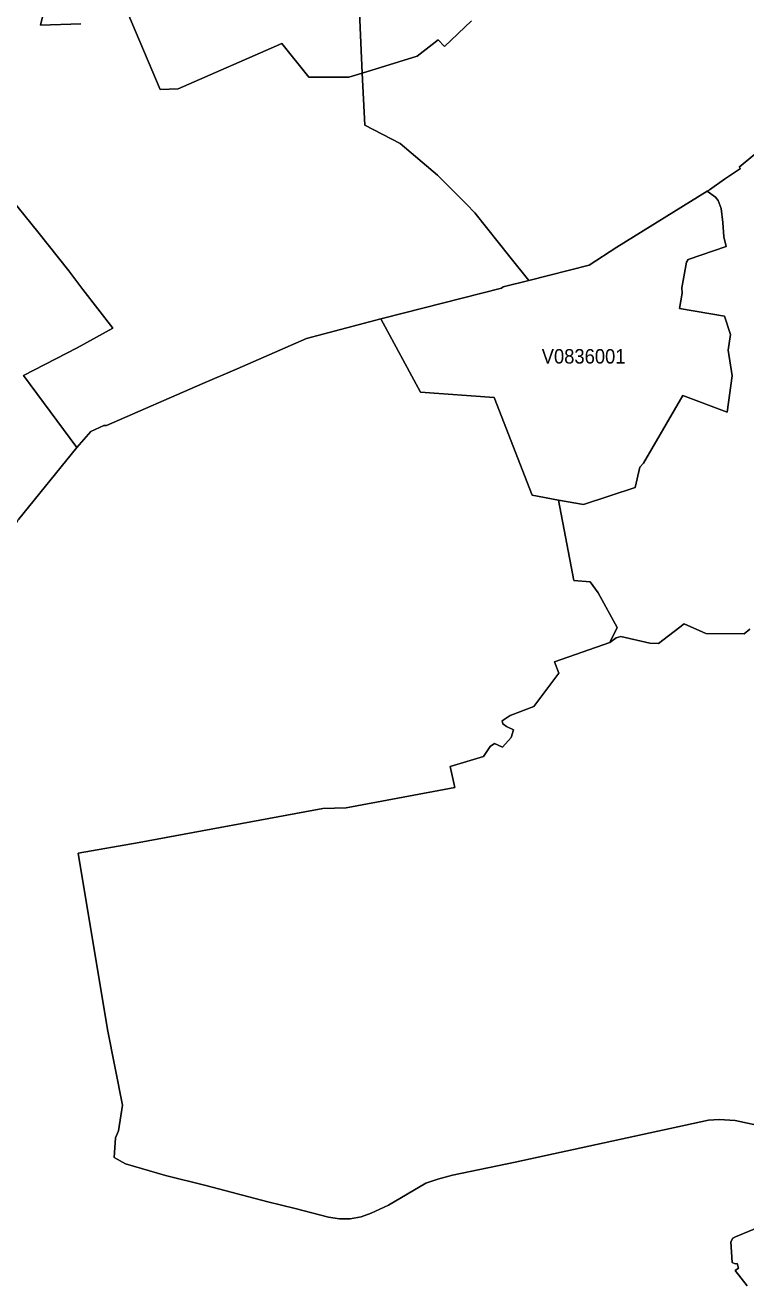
# Model space of a CAD drawing. Extents: x 369010 to 735936, y 6377141 to 6616555.
# Drawn here: x 573220 to 578202, y 6518819 to 6527534 of the extents above; entities that cross this region are included whole.
import ezdxf
from ezdxf.enums import TextEntityAlignment as Align

# ---------------------------------------------------------------- set-up
doc = ezdxf.new("R2010")
doc.units = 0
doc.header["$LTSCALE"] = 40
doc.layers.add('3', color=7, linetype='Continuous', lineweight=13)
doc.layers.add('4', color=7, linetype='Continuous')

msp = doc.modelspace()

# ---------------------------------------------------------------- linework, layer by layer
at = {"layer": '3'}
for points in [[(573604.92, 6527543.24), (573324.89, 6527533.31), (573397.88, 6527835.03)], [(573397.88, 6527835.03), (573324.89, 6527533.31), (573604.92, 6527543.24)], [(573929.64, 6527616.39), (574153.9, 6527088.44), (574277.86, 6527094.56), (574993.34, 6527407.03), (575181.02, 6527173.84), (575458.57, 6527173.84), (575550.26, 6527202.47), (575527.91, 6527674.65)], [(575527.91, 6527674.65), (575550.26, 6527202.47), (575928.93, 6527320.31), (576074.91, 6527431.86), (576118.93, 6527387.83), (576306.28, 6527564.1)], [(572905.67, 6523653.4), (573172.46, 6524115.65), (573577.78, 6524614.81), (573209.04, 6525112.32), (573578.61, 6525303.64), (573825.87, 6525438.69), (573618, 6525706.98), (573520.52, 6525835.08), (573308.17, 6526105.51), (573084.08, 6526382.23), (572925.53, 6526463), (572757.71, 6526247.18), (572440.27, 6526362.87), (572033.3, 6526636.11), (571897.92, 6526753.95), (572042.23, 6526986.82), (571758.89, 6527157.45), (571765.51, 6527276.95), (571711.56, 6527619.21)], [(573084.08, 6526382.23), (573308.17, 6526105.51), (573520.52, 6525835.08), (573618, 6525706.98), (573825.87, 6525438.69), (573578.61, 6525303.64), (573209.04, 6525112.32), (573577.78, 6524614.81), (573672.95, 6524725.87), (573763.64, 6524766.25), (573782.18, 6524766.25), (574448.83, 6525056.88), (574685.33, 6525159.16), (575165.96, 6525367.69), (575679.02, 6525504.23), (575697.39, 6525509.03), (576513.33, 6525715.25), (576525.57, 6525726.01), (576701.83, 6525770.03), (576571.58, 6525933.55), (576327.96, 6526236.42), (576271.85, 6526296.5), (576069.44, 6526497.59), (575813.24, 6526716.55), (575568.3, 6526843.16), (575550.26, 6527202.47), (575458.57, 6527173.84), (575181.02, 6527173.84), (574993.34, 6527407.03), (574277.86, 6527094.56), (574153.9, 6527088.44), (573929.64, 6527616.39)], [(576306.28, 6527564.1), (576118.93, 6527387.83), (576074.91, 6527431.86), (575928.93, 6527320.31), (575550.26, 6527202.47), (575568.3, 6526843.16), (575813.24, 6526716.55), (576069.44, 6526497.59), (576271.85, 6526296.5), (576327.96, 6526236.42), (576571.58, 6525933.55), (576701.83, 6525770.03), (577119.73, 6525874.47), (577310.56, 6525999.42), (577935.17, 6526387.03), (577951.06, 6526396.96), (578055.99, 6526469.29), (578164.89, 6526542.94), (578155.62, 6526553.2), (578496.23, 6526833.56)], [(578496.23, 6526833.56), (578155.62, 6526553.2), (578164.89, 6526542.94), (578055.99, 6526469.29), (577951.06, 6526396.96), (577935.17, 6526387.03), (577993.43, 6526346.15), (578009.98, 6526322.65), (578032.32, 6526266.21), (578044.07, 6526169.72), (578049.86, 6526071.08), (578066.41, 6526002.9), (577803.1, 6525913.52), (577791.35, 6525895.82), (577760.73, 6525718.39), (577761.89, 6525681.82), (577744.34, 6525574.9), (578054.66, 6525521.94), (578095.71, 6525395.83), (578079.32, 6525286.43), (578108.78, 6525110.17), (578072.21, 6524859.76), (577766.69, 6524974.95), (577495.59, 6524505.09), (577469.77, 6524478.11), (577438, 6524338.26), (577080.67, 6524219.43), (576907.72, 6524249.38), (577012.32, 6523695.6), (577125.19, 6523685.01), (577181.63, 6523609.87), (577312.05, 6523368.9), (577262.73, 6523266.62), (577306.92, 6523297.9), (577337.54, 6523307.33), (577538.46, 6523262.65), (577598.37, 6523259.01), (577775.96, 6523395.38), (577926.4, 6523328.52), (578191.54, 6523325.87), (578230.26, 6523357.65)], [(575679.02, 6525504.23), (575165.96, 6525367.69), (574685.33, 6525159.16), (574448.83, 6525056.88), (573782.18, 6524766.25), (573763.64, 6524766.25), (573672.95, 6524725.87), (573577.78, 6524614.81), (573172.46, 6524115.65)], [(573865.76, 6519890.34), (573891.91, 6520068.58), (573788.8, 6520589.76), (573585.89, 6521808.86), (574007.59, 6521882.34), (575277.84, 6522119.18), (575439.87, 6522122.49), (576190.76, 6522263.17), (576158.15, 6522409.31), (576388.54, 6522478.65), (576435.54, 6522546.84), (576463.67, 6522568.03), (576520.11, 6522542.04), (576578.86, 6522609.07), (576596.41, 6522662.86), (576548.25, 6522685.2), (576522.26, 6522704.07), (576517.63, 6522723.93), (576572.91, 6522761.67), (576736.26, 6522822.74), (576909.05, 6523053.12), (576878.43, 6523131.9), (577262.73, 6523266.62), (577312.05, 6523368.9), (577181.63, 6523609.87), (577125.19, 6523685.01), (577012.32, 6523695.6), (576907.72, 6524249.38), (576725.17, 6524284.14), (576463.18, 6524960.06), (575953.59, 6524997.62), (575679.02, 6525504.23)], [(578230.26, 6523357.65), (578191.54, 6523325.87), (577926.4, 6523328.52), (577775.96, 6523395.38), (577598.37, 6523259.01), (577538.46, 6523262.65), (577337.54, 6523307.33), (577306.92, 6523297.9), (577262.73, 6523266.62), (576878.43, 6523131.9), (576909.05, 6523053.12), (576736.26, 6522822.74), (576572.91, 6522761.67), (576517.63, 6522723.93), (576522.26, 6522704.07), (576548.25, 6522685.2), (576596.41, 6522662.86), (576578.86, 6522609.07), (576520.11, 6522542.04), (576463.67, 6522568.03), (576435.54, 6522546.84), (576388.54, 6522478.65), (576158.15, 6522409.31), (576190.76, 6522263.17), (575439.87, 6522122.49), (575277.84, 6522119.18), (574007.59, 6521882.34), (573585.89, 6521808.86), (573788.8, 6520589.76), (573891.91, 6520068.58), (573865.76, 6519890.34), (573844.08, 6519842.01), (573835.8, 6519706.13), (573913.59, 6519662.77), (574190.15, 6519581.84), (574469.02, 6519512.16), (574898.01, 6519400.28), (575087.01, 6519352.78), (575316.23, 6519292.37), (575393.19, 6519282.61), (575467.51, 6519282.61), (575542.81, 6519295.68), (575612.32, 6519320.18), (575732.64, 6519376.61), (575990.17, 6519527.06), (576073.58, 6519554.86), (576174.37, 6519584.15), (576607.99, 6519674.19), (577944.93, 6519963.99), (578018.58, 6519967.3), (578128.15, 6519960.68), (578821.28, 6519812.05)], [(578821.28, 6519812.05), (578128.15, 6519960.68), (578018.58, 6519967.3), (577944.93, 6519963.99), (576607.99, 6519674.19), (576174.37, 6519584.15), (576073.58, 6519554.86), (575990.17, 6519527.06), (575732.64, 6519376.61), (575612.32, 6519320.18), (575542.81, 6519295.68), (575467.51, 6519282.61), (575393.19, 6519282.61), (575316.23, 6519292.37), (575087.01, 6519352.78), (574898.01, 6519400.28), (574469.02, 6519512.16), (574190.15, 6519581.84), (573913.59, 6519662.77), (573835.8, 6519706.13), (573844.08, 6519842.01), (573865.76, 6519890.34)], [(578211.4, 6518818.7), (578127.98, 6518923.3), (578152.48, 6518940.51), (578142.71, 6518972.45), (578128.81, 6518971.62), (578107.46, 6518979.9), (578099.35, 6519123.06), (578112.42, 6519147.56), (578130.3, 6519157.32), (578280.91, 6519219.55)], [(578280.91, 6519219.55), (578130.3, 6519157.32), (578112.42, 6519147.56), (578099.35, 6519123.06), (578107.46, 6518979.9), (578128.81, 6518971.62), (578142.71, 6518972.45), (578152.48, 6518940.51), (578127.98, 6518923.3), (578211.4, 6518818.7)]]:
    msp.add_lwpolyline(points, dxfattribs=at)
msp.add_lwpolyline([(577935.17, 6526387.03), (577310.56, 6525999.42), (577119.73, 6525874.47), (576701.83, 6525770.03), (576525.57, 6525726.01), (576513.33, 6525715.25), (575697.39, 6525509.03), (575679.02, 6525504.23), (575953.59, 6524997.62), (576463.18, 6524960.06), (576725.17, 6524284.14), (576907.72, 6524249.38), (577080.67, 6524219.43), (577438, 6524338.26), (577469.77, 6524478.11), (577495.59, 6524505.09), (577766.69, 6524974.95), (578072.21, 6524859.76), (578108.78, 6525110.17), (578079.32, 6525286.43), (578095.71, 6525395.83), (578054.66, 6525521.94), (577744.34, 6525574.9), (577761.89, 6525681.82), (577760.73, 6525718.39), (577791.35, 6525895.82), (577803.1, 6525913.52), (578066.41, 6526002.9), (578049.86, 6526071.08), (578044.07, 6526169.72), (578032.32, 6526266.21), (578009.98, 6526322.65), (577993.43, 6526346.15)], close=True, dxfattribs=at)

# ---------------------------------------------------------------- texts
at = {"layer": '4', "width": 0.95}
msp.add_text('V0836001', height=100, dxfattribs=at).set_placement((577080.82, 6525194.82), align=Align.CENTER)

doc.saveas('drawing.dxf')
